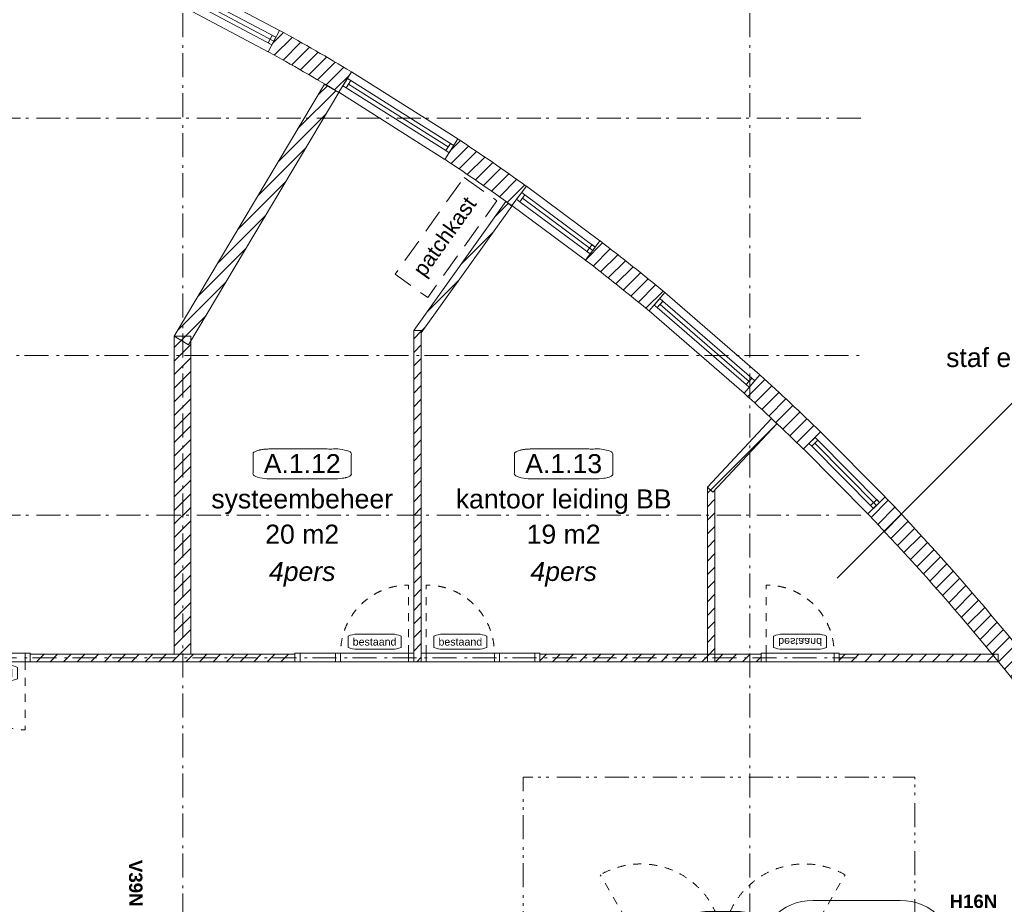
# Model space of a CAD drawing. Header units: millimetres. Extents: x -62314 to 79800, y -34032 to 28340.
# Tile 276 of 277: x 46325 to 59349, y 4876 to 16576. Entities that reach past the tile are written whole.
import ezdxf
from ezdxf.enums import TextEntityAlignment as Align

# ---------------------------------------------------------------- set-up
doc = ezdxf.new("R2010")
doc.units = ezdxf.units.MM
doc.header["$LTSCALE"] = 508
doc.header["$PDMODE"] = 1
doc.header["$PDSIZE"] = -2
for name, pattern in [('Dash Style-1', [0.41664, 0.20828, -0.20836]), ('Dash Style-12', [0.9374999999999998, 0.6249999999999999, -0.3124999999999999]), ('Dash Style-6', [1.0416400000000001, 0.625, -0.20828, 0.06943000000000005, -0.13893]), ('Dash Style-8', [1.25, 0.625, -0.20828, 0.06943000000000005, -0.13893, 0.06942999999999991, -0.13893])]:
    doc.linetypes.add(name, pattern=pattern)
for name, color, linetype, lineweight in [('(00) tekening-lijn draairichting', 7, 'Dash Style-1', 0), ('(00) tekening-merk kozijn', 40, 'Continuous', 0), ('(00) tekening-stramien-algemeen', 7, 'Dash Style-6', 0), ('(00) tekening-verwijzing', 33, 'Fence_Line', 0), ('(00) tekst-algemeen', 8, 'Continuous', 0), ('(00) tekst-ruimtenummer-algemeen', 8, 'Continuous', 0), ('(00) tekst-ruimtenummer-gradering', 8, 'Continuous', 0), ('(00) tekst-tekening verwijzing', 8, 'Continuous', 0), ('(02) sloop-demarcatielijn', 5, 'Dash Style-1', 0), ('(22) binnenwanden-X bestaand', 7, 'Continuous', 0), ('None', 7, 'Continuous', 0)]:
    doc.layers.add(name, color=color, linetype=linetype, lineweight=lineweight)
doc.styles.add('Arial', font='Arial')
doc.styles.add('Arial Bold (bold)', font='Arial Bold')
doc.styles.add('Arial Italic (italic)', font='Arial Italic')
doc.styles.add('Helvetica', font='Helvetica')
doc.linetypes.add('Fence_Line', pattern='A,0,[1,Fence_Line.shx,S=0.1968503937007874,R=0,X=0,Y=-0.4419417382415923],-5', length=5)
pattern_1 = [(45, (163395.9832225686, 42314.59898773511), (-89.80256121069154, 89.80256121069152), [])]
pattern_2 = [(45, (0, 0), (-89.80256121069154, 89.80256121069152), [])]

# ---------------------------------------------------------------- blocks, each defined once
blk = doc.blocks.new('trap tribune 01')
at = {"layer": 'None', "color": 17, "linetype": 'Dash Style-12', "lineweight": 0, "transparency": 33554687}
for p, q in [((4000.000000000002, 776.6607995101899), (4500.000000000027, 873.7433994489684)), ((4500.000000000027, 873.7433994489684), (4500.000000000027, -5766.719169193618)), ((4500.000000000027, -13659.92821694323), (4500.000000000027, -16074.88402987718))]:
    blk.add_line(p, q, dxfattribs=at)
at = {"layer": 'None', "color": 17, "lineweight": 0, "transparency": 33554687}
for p, q in [((0, 0), (4000.000000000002, 776.6607995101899)), ((3500, -5615.911190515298), (3500, 679.5781995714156)), ((4000.000000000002, -5691.315179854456), (4000.000000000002, 776.6607995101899)), ((3000, -5540.507201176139), (3000, 582.4955996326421)), ((2500, -5465.103211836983), (2500, 485.4129996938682)), ((1500, -5314.295233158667), (1500, 291.2477998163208)), ((2000, -5389.699222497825), (2000, 388.3303997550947)), ((1000, -5238.89124381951), (1000, 194.1651998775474)), ((0, 0), (0, -5088.083265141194)), ((500, -5163.487254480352), (500, 97.08259993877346)), ((0, -3588.083265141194), (4500.000000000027, -4266.71916919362)), ((250, -5125.785259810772), (250, -3625.785259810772)), ((750, -5201.18924914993), (750, -3701.18924914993)), ((1250, -5276.593238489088), (1250, -3776.593238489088)), ((1750, -5351.997227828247), (1750, -3851.997227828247)), ((2250, -5427.401217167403), (2250, -3927.401217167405)), ((2750, -5502.805206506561), (2750, -4002.805206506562)), ((3250, -5578.209195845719), (3250, -4078.20919584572)), ((3750, -5653.613185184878), (3750, -4153.61318518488)), ((4250.000000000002, -5729.017174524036), (4250.000000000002, -4229.017174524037)), ((0, -4338.083265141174), (4250.000000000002, -4979.017174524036)), ((0, -5088.083265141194), (4500.000000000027, -5766.719169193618)), ((0, -14338.56412099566), (4500.000000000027, -13659.92821694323)), ((3750, -16022.28982126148), (3750, -13773.03420095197)), ((4000.000000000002, -16039.82122413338), (4000.000000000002, -13735.33220628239)), ((4250.000000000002, -16057.35262700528), (4250.000000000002, -13697.63021161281)), ((2750, -15952.16420977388), (2750, -13923.84217963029)), ((3000, -15969.69561264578), (3000, -13886.14018496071)), ((3250, -15987.22701551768), (3250, -13848.43819029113)), ((3500, -16004.75841838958), (3500, -13810.73619562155)), ((2000, -15899.57000115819), (2000, -14036.94816363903)), ((2250, -15917.10140403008), (2250, -13999.24616896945)), ((2500, -15934.63280690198), (2500, -13961.54417429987)), ((1000, -15829.44438967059), (1000, -14187.75614231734)), ((1250, -15846.97579254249), (1250, -14150.05414764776)), ((1500, -15864.50719541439), (1500, -14112.35215297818)), ((1750, -15882.03859828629), (1750, -14074.65015830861)), ((250, -15776.85018105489), (250, -14300.86212632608)), ((500, -15794.38158392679), (500, -14263.1601316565)), ((750, -15811.91298679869), (750, -14225.45813698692)), ((0, -14338.56412099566), (0, -15759.31877818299)), ((0, -15073.94144958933), (4250.000000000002, -14902.49141930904)), ((0, -15759.31877818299), (-4.89676739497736, -15829.14729434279)), ((4495.10323260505, -16144.71254603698), (-4.89676739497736, -15829.14729434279)), ((4500.000000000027, -16074.88402987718), (0, -15759.31877818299)), ((4500.000000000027, -16074.88402987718), (4495.10323260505, -16144.71254603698))]:
    blk.add_line(p, q, dxfattribs=at)
at = {"layer": 'None', "color": 17, "lineweight": 0, "transparency": 33554687, "flags": 128}
for points in [[(3949.717436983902, -4845.3227637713), (4250.000000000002, -4979.017174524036), (3923.100466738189, -5013.375699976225)], [(3928.48270045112, -14834.1508075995), (4250.000000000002, -14902.49141930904), (3937.387544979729, -15004.06536323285)]]:
    blk.add_lwpolyline(points, close=True, dxfattribs=at)
at = {"layer": 'None', "color": 17, "lineweight": 0, "transparency": 33554687}
for centre, radius in [((0, -4338.083265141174), 75.03199223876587), ((0, -15073.94144958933), 75.02663531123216)]:
    blk.add_circle(centre, radius, dxfattribs=at)
at = {"layer": '(00) tekst-algemeen', "color": 17, "transparency": 33554687, "char_height": 100.6886574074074, "attachment_point": 8, "line_spacing_factor": 0.9624483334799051, "style": 'Arial'}
for s, insert in [('zittribune uit 1 stuk', (2000, -2022.656459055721)), ('op 380\\Paan 500', (750, -3149.950448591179)), ('op 190\\Paan 250', (750, -4368.042298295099)), ('op 190\\Paan 250', (1150, -14884.0789461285))]:
    blk.add_mtext(s, dxfattribs=dict(at, insert=insert))
blk = doc.blocks.new('Group-16-1')
at = {"layer": 'None', "color": 17, "transparency": 33554687, "rotation": 349.0118766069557}
blk.add_blockref('trap tribune 01', (-116324.6174172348, -38229.56461559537), dxfattribs=at)
blk = doc.blocks.new('Group-17-1')
at = {"layer": 'None', "color": 17, "transparency": 33554687}
blk.add_blockref('Group-16-1', (0, 0), dxfattribs=at)
blk = doc.blocks.new('(00)-1-ruimtenummer-200')
at = {"layer": '(00) tekst-ruimtenummer-algemeen', "color": 17, "lineweight": 0, "transparency": 33554687}
blk.add_open_spline([(433.3333333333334, 617.9722222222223), (491.3889916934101, 617.9722222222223), (591.9443416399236, 600.3272716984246), (650, 569.7653208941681), (650, 420.4166666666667), (650, 271.0680124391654), (591.9443416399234, 240.5060616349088), (491.3889916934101, 222.8611111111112), (-1.387778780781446e-13, 222.8611111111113), (-491.3889916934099, 222.8611111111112), (-591.9443416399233, 240.5060616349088), (-650, 271.0680124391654), (-650, 420.4166666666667), (-650.0000000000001, 569.765320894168), (-591.9443416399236, 600.3272716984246), (-491.3889916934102, 617.9722222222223), (-14.5139145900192, 617.9722222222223), (433.3333333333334, 617.9722222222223)], degree=2, knots=[0, 0, 0, 0.01329560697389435, 0.02659121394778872, 0.03988682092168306, 0.2516619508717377, 0.2649575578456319, 0.2782531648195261, 0.2915487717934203, 0.5033239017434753, 0.5166195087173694, 0.5299151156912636, 0.5432107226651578, 0.7549858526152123, 0.7682814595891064, 0.7815770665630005, 0.7948726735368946, 1, 1, 1], dxfattribs=at)
at = {"layer": 'None', "color": 7, "linetype": 'Continuous', "lineweight": 0}
blk.add_point((0, 0), dxfattribs=at)
at = {"layer": '(00) tekst-ruimtenummer-algemeen', "color": 17, "transparency": 33554687, "style": 'Arial'}
for tag, p in [('nummer', (0, 222.8611111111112)), ('naam', (0, -243.4166666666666)), ('oppervlak', (0, -709.6944444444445))]:
    blk.add_attdef(tag, text='', height=251.7216435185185, dxfattribs=at).set_placement(p, align=Align.BOTTOM_CENTER)
at = {"layer": '(00) tekst-ruimtenummer-gradering', "color": 17, "transparency": 33554687, "style": 'Arial Italic (italic)'}
blk.add_attdef('personen', text='', height=251.7216435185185, dxfattribs=at).set_placement((0, -875.472800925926), align=Align.TOP_CENTER)
at = {"layer": 'None', "color": 0, "flags": 1}
blk.add_attdef('klasse', (-1353.233506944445, -1667.782291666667), '', height=251.7216435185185, dxfattribs=at)
blk = doc.blocks.new('00-merk kozijn')
at = {"layer": '(00) tekening-merk kozijn', "color": 2, "lineweight": 0, "transparency": 33554687, "flags": 128}
blk.add_lwpolyline([(233.3333333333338, 50, 0.1053572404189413), (349.3970315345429, 74.73081764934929), (350.0000000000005, 75), (350.0000000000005, 225), (349.3970315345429, 225.2691823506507, 0.1053572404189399), (233.3333333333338, 250), (-233.3333333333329, 250, 0.1053572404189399), (-349.3970315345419, 225.2691823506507), (-349.9999999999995, 225), (-349.9999999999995, 75), (-349.3970315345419, 74.73081764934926, 0.1053572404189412), (-233.3333333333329, 50)], format="xyb", close=True, dxfattribs=at)
at = {"layer": 'None', "color": 7, "linetype": 'Continuous', "lineweight": 0, "transparency": 33554687}
blk.add_point((0, 0), dxfattribs=at)
at = {"layer": '(00) tekening-merk kozijn', "color": 2, "transparency": 33554687, "style": 'Arial'}
blk.add_attdef('MERK', text='', height=100.6886574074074, dxfattribs=at).set_placement((4.547473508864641e-13, 149.8852595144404), align=Align.MIDDLE_CENTER)
blk = doc.blocks.new('bi-BESTAAND-01')
at = {"layer": '(00) tekening-lijn draairichting', "color": 17, "lineweight": 0, "transparency": 33554687, "flags": 128}
blk.add_lwpolyline([(66.99999999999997, -114.0000000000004), (67, -1014.000000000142, 0.4142135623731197), (967.0000000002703, -114.0000000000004)], format="xyb", close=True, dxfattribs=at)
at = {"layer": 'None', "color": 17, "lineweight": 0, "transparency": 33554687, "flags": 128}
for points in [[(0, 0), (67, 0), (67, -114.0000000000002), (0, -114.0000000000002)], [(67, 0), (967, 0), (967, -114.0000000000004), (67, -114.0000000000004)], [(967, -1.70530256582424e-13), (1034, -1.70530256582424e-13), (1034, -114.0000000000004), (967, -114.0000000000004)]]:
    blk.add_lwpolyline(points, close=True, dxfattribs=at)
at = {"layer": '(00) tekening-merk kozijn', "color": 1, "transparency": 33554687}
ref = blk.add_blockref('00-merk kozijn', (517, -114.0000000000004), dxfattribs=dict(at, rotation=180))
ref.add_attrib('MERK', 'bestaand', dxfattribs={"color": 2, "transparency": 33554687, "height": 100.6886574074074, "style": 'Arial'}).set_placement((516.9999999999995, -263.8852595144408), align=Align.MIDDLE_CENTER)
blk = doc.blocks.new('Group-22-1')
at = {"layer": '(00) tekening-lijn draairichting', "color": 17, "lineweight": 0, "transparency": 33554687, "flags": 128}
blk.add_lwpolyline([(-111692.3067260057, -34116.22919082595), (-111692.3067260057, -33216.2291908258, -0.4142135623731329), (-110792.3067260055, -34116.22919082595)], format="xyb", close=True, dxfattribs=at)
at = {"layer": 'None', "color": 17, "lineweight": 0, "transparency": 33554687, "flags": 128}
for points in [[(-111759.3067260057, -34116.22919082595), (-111692.3067260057, -34116.22919082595), (-111692.3067260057, -34230.22919082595), (-111759.3067260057, -34230.22919082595)], [(-111692.3067260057, -34116.22919082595), (-110792.3067260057, -34116.22919082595), (-110792.3067260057, -34230.22919082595), (-111692.3067260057, -34230.22919082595)], [(-110792.3067260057, -34116.22919082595), (-110725.3067260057, -34116.22919082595), (-110725.3067260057, -34230.22919082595), (-110792.3067260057, -34230.22919082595)], [(-110725.3067260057, -34116.05798223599), (-110256.3067260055, -34116.05798223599), (-110256.3067260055, -34230.05798223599), (-110725.3067260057, -34230.05798223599)], [(-110256.3067260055, -34116.05798223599), (-110189.3067260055, -34116.05798223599), (-110189.3067260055, -34230.05798223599), (-110256.3067260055, -34230.05798223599)]]:
    blk.add_lwpolyline(points, close=True, dxfattribs=at)
at = {"layer": '(00) tekening-merk kozijn', "color": 1, "transparency": 33554687}
ref = blk.add_blockref('00-merk kozijn', (-111242.3067260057, -34116.22919082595), dxfattribs=dict(at, xscale=-1))
ref.add_attrib('MERK', 'bestaand', dxfattribs={"color": 2, "transparency": 33554687, "height": 100.6886574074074, "style": 'Arial'}).set_placement((-111242.3067260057, -33966.34393131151), align=Align.MIDDLE_CENTER)
blk = doc.blocks.new('Group-23-1')
at = {"layer": '(00) tekening-lijn draairichting', "color": 17, "lineweight": 0, "transparency": 33554687, "flags": 128}
blk.add_lwpolyline([(-111926.3063610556, -34116.2288945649), (-111926.3040821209, -33216.22889456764, 0.414213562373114), (-112826.306361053, -34116.22661563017)], format="xyb", close=True, dxfattribs=at)
at = {"layer": 'None', "color": 17, "lineweight": 0, "transparency": 33554687, "flags": 128}
for points in [[(-113362.3066492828, -34230.05404980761), (-113429.3066492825, -34230.05388015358), (-113429.3063606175, -34116.05388015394), (-113362.3063606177, -34116.05404980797)], [(-112893.306649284, -34230.05523738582), (-113362.3066492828, -34230.05404980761), (-113362.3063606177, -34116.05404980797), (-112893.306360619, -34116.05523738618)], [(-112826.3066497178, -34230.22661562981), (-112893.3066497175, -34230.22644597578), (-112893.3063610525, -34116.22644597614), (-112826.3063610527, -34116.22661563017)], [(-111926.3066497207, -34230.22889456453), (-112826.3066497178, -34230.22661562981), (-112826.3063610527, -34116.22661563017), (-111926.3063610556, -34116.2288945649)], [(-111859.3066497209, -34230.22906421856), (-111926.3066497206, -34230.22889456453), (-111926.3063610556, -34116.2288945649), (-111859.3063610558, -34116.22906421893)]]:
    blk.add_lwpolyline(points, close=True, dxfattribs=at)
at = {"layer": '(00) tekening-merk kozijn', "color": 1, "transparency": 33554687, "rotation": 359.9998549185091}
blk.add_blockref('00-merk kozijn', (-112376.3063610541, -34116.22775509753), dxfattribs=at).add_auto_attribs({'MERK': 'bestaand'})
blk = doc.blocks.new('Group-24-1')
at = {"layer": '(00) tekening-lijn draairichting', "color": 17, "lineweight": 0, "transparency": 33554687, "flags": 128}
blk.add_lwpolyline([(-116998.8482584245, -34230.224154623), (-116998.845661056, -35130.22415461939, -0.4142135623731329), (-117898.848258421, -34230.22675199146)], format="xyb", close=True, dxfattribs=at)
at = {"layer": 'None', "color": 17, "lineweight": 0, "transparency": 33554687, "flags": 128}
for points in [[(-118589.1752048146, -34189.89280123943), (-118882.8939725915, -33840.88770478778), (-118795.6719034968, -33767.48259145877), (-118501.9531357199, -34116.48768791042)], [(-118502.0271842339, -34116.39970133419), (-118501.9531357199, -34116.48768791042), (-118589.1752048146, -34189.89280123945), (-118589.1750879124, -34230.39995284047), (-118501.8482579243, -34230.39970081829), (-118501.8485869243, -34116.39970081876)], [(-118434.8482579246, -34230.39950745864), (-118501.8482579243, -34230.39970081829), (-118501.8485869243, -34116.39970081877), (-118434.8485869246, -34116.39950745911)], [(-117965.8482579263, -34230.39815394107), (-118434.8482579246, -34230.39950745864), (-118434.8485869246, -34116.39950745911), (-117965.8485869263, -34116.39815394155)], [(-117898.8482584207, -34230.22675199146), (-117965.8482584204, -34230.22694535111), (-117965.8485874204, -34116.22694535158), (-117898.8485874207, -34116.22675199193)], [(-116998.8482584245, -34230.224154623), (-117898.8482584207, -34230.22675199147), (-117898.8485874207, -34116.22675199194), (-116998.8485874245, -34116.22415462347)], [(-116931.8482584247, -34230.22396126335), (-116998.8482584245, -34230.224154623), (-116998.8485874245, -34116.22415462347), (-116931.8485874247, -34116.22396126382)]]:
    blk.add_lwpolyline(points, close=True, dxfattribs=at)
at = {"layer": '(00) tekening-merk kozijn', "color": 1, "transparency": 33554687}
ref = blk.add_blockref('00-merk kozijn', (-117448.8482584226, -34230.22545330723), dxfattribs=dict(at, xscale=-1, rotation=180.0001653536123))
ref.add_attrib('MERK', 'bestaand', dxfattribs={"color": 2, "transparency": 33554687, "height": 100.6886574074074, "rotation": 0.0001653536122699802, "style": 'Arial'}).set_placement((-117448.847825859, -34380.11071282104), align=Align.MIDDLE_CENTER)
blk = doc.blocks.new('Group-28-1')
at = {"layer": 'None', "color": 17, "transparency": 33554687}
for name in ['Group-23-1', 'Group-22-1', 'Group-24-1']:
    blk.add_blockref(name, (0, 0), dxfattribs=at)
at = {"layer": 'None', "color": 17, "transparency": 33554687, "xscale": -1, "rotation": 180}
blk.add_blockref('bi-BESTAAND-01', (-107264.9631694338, -34230.22938229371), dxfattribs=at)
blk = doc.blocks.new('kozijn bestaand plt')
at = {"layer": 'None', "color": 17, "lineweight": 0, "transparency": 33554687, "flags": 128}
for points in [[(-3.975380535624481, 319.9999999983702), (1658.181945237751, 319.9999999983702), (1658.181945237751, 1.003791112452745e-06), (-3.975380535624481, 1.003791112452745e-06)], [(49.02461946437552, 217.0000005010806), (49.02461946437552, 103.0000005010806), (-3.975380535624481, 103.0000005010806), (-3.975380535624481, 217.0000005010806)], [(49.02461946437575, 217.0000004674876), (1605.181945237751, 217.0000004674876), (1605.181945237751, 103.0000005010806), (49.02461946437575, 103.0000005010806)], [(49.02461946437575, 217.0000005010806), (1605.181945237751, 217.0000005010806), (1605.181945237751, 160.0000004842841), (49.02461946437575, 160.0000004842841)], [(1658.181945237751, 217.0000005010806), (1658.181945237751, 103.0000005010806), (1605.181945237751, 103.0000005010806), (1605.181945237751, 217.0000005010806)]]:
    blk.add_lwpolyline(points, close=True, dxfattribs=at)
blk = doc.blocks.new('kozijn bestaand plt-2')
at = {"layer": 'None', "color": 17, "lineweight": 0, "transparency": 33554687, "flags": 128}
for points in [[(-3.975380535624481, 319.9999999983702), (1207.895532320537, 319.9999999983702), (1207.895532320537, 1.003791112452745e-06), (-3.975380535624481, 1.003791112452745e-06)], [(49.02461946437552, 217.0000005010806), (49.02461946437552, 103.0000005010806), (-3.975380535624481, 103.0000005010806), (-3.975380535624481, 217.0000005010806)], [(49.02461946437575, 217.0000004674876), (1207.895532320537, 217.0000004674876), (1207.895532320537, 103.0000005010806), (49.02461946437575, 103.0000005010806)], [(49.02461946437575, 217.0000005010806), (1207.895532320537, 217.0000005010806), (1207.895532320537, 160.0000004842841), (49.02461946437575, 160.0000004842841)], [(1207.895532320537, 217.0000004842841), (1207.895532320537, 103.0000004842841), (1154.895532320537, 103.0000004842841), (1154.895532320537, 217.0000004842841)]]:
    blk.add_lwpolyline(points, close=True, dxfattribs=at)
blk = doc.blocks.new('Group-49-1')
at = {"layer": '(22) binnenwanden-X bestaand', "linetype": 'Continuous', "lineweight": 0, "transparency": 33554687}
h = blk.add_hatch(dxfattribs=at)
h.set_pattern_fill('Brick', style=0, pattern_type=2)
h.set_pattern_definition(pattern_2)
edge = h.paths.add_edge_path()
edge.add_line((-113787.3095724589, -26160.90105533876), (-113787.3095723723, -26160.9010553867))
edge.add_arc((-129910.726647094, -55291.0402998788), 33294.58800719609, 59.168781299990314, 61.03564518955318, ccw=False)
edge.add_line((-112846.8903939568, -26701.61772972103), (-112682.8869349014, -26426.83988232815))
edge.add_arc((-129910.7266471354, -55291.04029995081), 33614.58800727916, 59.16878129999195, 61.03564518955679)
edge.add_line((-113632.3446434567, -25880.92628722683), (-113632.3446435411, -25880.92628718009))
edge.add_line((-113632.3446435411, -25880.92628718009), (-113787.3095724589, -26160.90105533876))
h = blk.add_hatch(dxfattribs=at)
h.set_pattern_fill('Brick', style=0, pattern_type=2)
h.set_pattern_definition(pattern_2)
edge = h.paths.add_edge_path()
edge.add_arc((-129910.7266456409, -55291.04029777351), 33294.58800463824, 54.45810472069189, 56.324968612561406, ccw=False)
edge.add_line((-110556.646221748, -28199.54419024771), (-110370.6308328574, -27939.16317117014))
edge.add_arc((-129910.7266456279, -55291.0402977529), 33614.58800461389, 54.45810472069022, 56.32496861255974)
edge.add_line((-111272.0486408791, -27317.12014066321), (-111449.4828239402, -27583.42280809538))
h = blk.add_hatch(dxfattribs=at)
h.set_pattern_fill('Brick', style=0, pattern_type=2)
h.set_pattern_definition(pattern_2)
edge = h.paths.add_edge_path()
edge.add_arc((-129910.7266432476, -55291.0402950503), 33294.58800102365, 50.518735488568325, 52.38559937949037, ccw=False)
edge.add_line((-108741.1663227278, -29593.19396517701), (-108537.7020449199, -29346.20755329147))
edge.add_arc((-129910.7266432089, -55291.04029500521), 33614.5880009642, 50.51873548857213, 52.38559937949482)
edge.add_line((-109394.2552225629, -28663.70608896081), (-109589.565391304, -28917.18969392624))
h = blk.add_hatch(dxfattribs=at)
h.set_pattern_fill('Brick', style=0, pattern_type=2)
h.set_pattern_definition(pattern_2)
edge = h.paths.add_edge_path()
edge.add_line((-107492.2762578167, -30675.13745817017), (-107492.2762578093, -30675.13745817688))
edge.add_arc((-129910.7266471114, -55291.04029989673), 33294.58800722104, 45.80805890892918, 47.674922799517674, ccw=False)
edge.add_line((-106702.259320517, -31418.53236878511), (-106702.2593205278, -31418.53236877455))
edge.add_line((-106702.2593205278, -31418.53236877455), (-106479.198757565, -31189.08959758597))
edge.add_line((-106479.198757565, -31189.08959758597), (-106479.1987575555, -31189.08959759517))
edge.add_arc((-129910.7266469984, -55291.04029977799), 33614.58800705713, 45.80805890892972, 47.6749227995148)
edge.add_line((-107276.808683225, -30438.54979091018), (-107276.8086832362, -30438.54979089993))
edge.add_line((-107276.8086832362, -30438.54979089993), (-107492.2762578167, -30675.13745817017))
h = blk.add_hatch(dxfattribs=at)
h.set_pattern_fill('Brick', style=0, pattern_type=2)
h.set_pattern_definition(pattern_2)
edge = h.paths.add_edge_path()
edge.add_line((-102928.0971057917, -35785.46946471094), (-102927.7419915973, -35785.64770319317))
edge.add_line((-102927.7419915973, -35785.64770319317), (-103566.2307506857, -35785.64770319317))
edge.add_line((-103566.2307506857, -35785.64770319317), (-103567.516465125, -36089.56971166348))
edge.add_line((-103567.516465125, -36089.56971166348), (-102322.2216917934, -36089.56971166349))
edge.add_line((-102322.2216917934, -36089.56971166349), (-102320.9745354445, -36090.19568285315))
edge.add_line((-102320.9745354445, -36090.19568285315), (-102320.0750755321, -36089.56971166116))
edge.add_line((-102320.0750755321, -36089.56971166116), (-102320.0750755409, -36089.56971164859))
edge.add_arc((-129910.7266470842, -55291.04029986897), 33614.5880071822, 34.83564636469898, 43.73555356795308)
edge.add_line((-105622.8995183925, -32052.23696881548), (-105854.1117729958, -32273.46285636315))
edge.add_arc((-129910.7266469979, -55291.04029979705), 33294.58800707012, 35.86292639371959, 43.735553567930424, ccw=False)
at = {"layer": '(22) binnenwanden-X bestaand', "color": 1, "lineweight": 0, "transparency": 33554687, "flags": 128}
for points in [[(-112682.8869349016, -26426.83988232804, 0.008145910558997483), (-113632.3446434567, -25880.92628722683), (-113632.3446435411, -25880.92628718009)], [(-113787.3095724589, -26160.90105533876), (-113787.3095723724, -26160.90105538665, -0.008145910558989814), (-112846.8903939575, -26701.61772972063)], [(-110370.6308328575, -27939.16317117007, 0.008145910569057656), (-111272.0486408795, -27317.120140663)], [(-111449.4828239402, -27583.42280809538, -0.008145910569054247), (-110556.646221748, -28199.54419024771)], [(-108537.7020449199, -29346.20755329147, 0.008145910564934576), (-109394.2552225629, -28663.70608896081)], [(-109589.565391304, -28917.18969392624, -0.008145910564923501), (-108741.1663227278, -29593.19396517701)], [(-106479.198757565, -31189.08959758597), (-106479.1987575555, -31189.08959759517, 0.008145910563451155), (-107276.808683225, -30438.54979091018), (-107276.8086832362, -30438.54979089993)], [(-107492.2762578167, -30675.13745817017), (-107492.2762578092, -30675.13745817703, -0.008145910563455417), (-106702.259320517, -31418.53236878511), (-106702.2593205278, -31418.53236877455)], [(-102320.0750755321, -36089.56971166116), (-102320.0750755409, -36089.56971164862, 0.03885270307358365), (-105622.8995183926, -32052.23696881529)], [(-105854.1117729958, -32273.46285636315, -0.03436433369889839), (-102928.0971057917, -35785.46946471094)]]:
    blk.add_lwpolyline(points, format="xyb", dxfattribs=at)
at = {"layer": 'None', "color": 17, "transparency": 33554687}
for name, p, rotation in [('kozijn bestaand plt-2', (-114851.1944076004, -25596.97143023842), 332.0700000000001), ('kozijn bestaand plt', (-112847.7286902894, -26701.25859681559), 327.75), ('kozijn bestaand plt-2', (-110556.5346203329, -28199.66794729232), 323.42), ('kozijn bestaand plt', (-108741.9413097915, -29592.71350611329), 319.1), ('kozijn bestaand plt-2', (-106702.1677630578, -31418.67202338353), 314.77)]:
    blk.add_blockref(name, p, dxfattribs=dict(at, rotation=rotation))
blk = doc.blocks.new('Group-161-1')
at = {"layer": '(00) tekening-verwijzing', "color": 7, "linetype": 'Continuous', "lineweight": 0, "flags": 128}
blk.add_lwpolyline([(-105424.8756248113, -37386.71294191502, -0.9999999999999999), (-105424.8756248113, -38886.71294191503), (-106575.9824930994, -38886.71294191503, -0.9999999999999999), (-106575.9824930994, -37386.71294191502)], format="xyb", close=True, dxfattribs=at)
at = {"layer": '(00) tekst-tekening verwijzing', "color": 17, "insert": (-104770.42980135, -37489.37754743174), "char_height": 176.205150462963, "attachment_point": 7, "line_spacing_factor": 0.9624483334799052, "style": 'Arial Bold (bold)'}
blk.add_mtext('H16N', dxfattribs=at)
at = {"layer": 'None', "color": 0, "flags": 1}
blk.add_attdef('det._verw.', (-107325.9824930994, -38886.71294191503), '', height=0.18, dxfattribs=at)
blk = doc.blocks.new('Group-162-1')
at = {"layer": 'None', "color": 17, "transparency": 33554687}
blk.add_blockref('Group-161-1', (0, 0), dxfattribs=at)
at = {"layer": '(00) tekst-tekening verwijzing', "color": 17, "insert": (-115540.1660420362, -36852.05920830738), "char_height": 176.205150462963, "attachment_point": 4, "rotation": 270.6045509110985, "line_spacing_factor": 0.9624483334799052, "style": 'Arial Bold (bold)'}
blk.add_mtext('V39N', dxfattribs=at)
blk = doc.blocks.new('Group-166-1')
at = {"layer": '(00) tekening-lijn draairichting', "color": 17, "lineweight": 0, "transparency": 33554687}
blk.add_line((3544.999999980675, 36.99999999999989), (4084.999999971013, -898.3074360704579), dxfattribs=at)
blk.add_arc((3544.999999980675, 36.99999999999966), 1079.999999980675, 180, 299.9999999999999, dxfattribs=at)
blk = doc.blocks.new('Group-167-1')
at = {"layer": '(00) tekening-lijn draairichting', "color": 17, "lineweight": 0, "transparency": 33554687}
blk.add_line((3544.999999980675, 77), (4084.999999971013, 1012.307436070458), dxfattribs=at)
blk.add_arc((3544.999999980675, 77.00000000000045), 1079.999999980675, 60.00000000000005, 180, dxfattribs=at)
blk = doc.blocks.new('Group-168-1')
at = {"layer": '(00) tekening-lijn draairichting', "color": 17, "lineweight": 0, "transparency": 33554687}
blk.add_line((1385.000000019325, 36.99999999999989), (845.0000000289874, -898.3074360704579), dxfattribs=at)
blk.add_arc((1385.000000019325, 36.99999999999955), 1079.999999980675, 240, 0, dxfattribs=at)
blk = doc.blocks.new('Group-169-1')
at = {"layer": '(00) tekening-lijn draairichting', "color": 17, "lineweight": 0, "transparency": 33554687}
blk.add_line((1385.000000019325, 77), (845.0000000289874, 1012.307436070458), dxfattribs=at)
blk.add_arc((1385.000000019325, 77.00000000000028), 1079.999999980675, 0, 120, dxfattribs=at)
blk = doc.blocks.new('bi-d-10 plt')
at = {"layer": 'None', "color": 17, "lineweight": 0, "transparency": 33554687}
for p, q in [((65.52934061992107, 99), (65.52934061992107, 114)), ((1310.000000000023, 99), (1310.000000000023, 114)), ((1517.5, 57), (2332.5, 57)), ((2597.5, 57), (3412.5, 57)), ((3620.000000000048, 99), (3620.000000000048, 114)), ((4860, 99), (4860, 114))]:
    blk.add_line(p, q, dxfattribs=at)
at = {"layer": 'None', "color": 17, "lineweight": 0, "transparency": 33554687, "flags": 128}
for points in [[(0, 114), (4930, 114), (4930, 0), (0, 0)], [(0, 114), (90, 114), (90, 0), (0, 0)], [(65.52934061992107, 99), (1310.000000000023, 99), (1310.000000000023, 79), (65.52934061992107, 79)], [(1295, 113.9999999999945), (1385, 113.9999999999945), (1385, -5.456968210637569e-12), (1295, -5.456968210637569e-12)], [(1385, 77), (2465, 77), (2465, 37), (1385, 37)], [(1517.5, 77), (2332.5, 77), (2332.5, 37), (1517.5, 37)], [(2465, 77), (3545, 77), (3545, 37), (2465, 37)], [(2597.5, 77), (3412.5, 77), (3412.5, 37), (2597.5, 37)], [(3545, 114), (3635, 114), (3635, 0), (3545, 0)], [(3620.000000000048, 99), (4860, 99), (4860, 79), (3620.000000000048, 79)], [(4840, 114), (4930, 114), (4930, 0), (4840, 0)]]:
    blk.add_lwpolyline(points, close=True, dxfattribs=at)
at = {"layer": '(00) tekst-algemeen', "color": 17, "transparency": 33554687}
blk.add_blockref('00-merk kozijn', (2465, 276.060637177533), dxfattribs=at).add_auto_attribs({'MERK': 'bi-d-10'})
at = {"layer": 'None', "color": 17, "transparency": 33554687}
for name in ['Group-169-1', 'Group-167-1', 'Group-168-1', 'Group-166-1']:
    blk.add_blockref(name, (0, 0), dxfattribs=at)

msp = doc.modelspace()

# ---------------------------------------------------------------- hatches: boundary and pattern name
at = {"layer": '(22) binnenwanden-X bestaand', "linetype": 'Continuous', "lineweight": 0, "transparency": 33554687}
h = msp.add_hatch(dxfattribs=at)
h.set_pattern_fill('Brick', style=0, pattern_type=2)
h.set_pattern_definition(pattern_1)
h.paths.add_polyline_path([(50357.95462701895, 15724.96913133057), (50546.89957057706, 15612.27570515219), (48557.94569538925, 12277.54012712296), (48369.00075183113, 12390.23355330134)])
h = msp.add_hatch(dxfattribs=at)
h.set_pattern_fill('Brick', style=0, pattern_type=2)
h.set_pattern_definition(pattern_1)
h.paths.add_polyline_path([(51536.67649656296, 12465.97214273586), (51636.67649656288, 12465.97214273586), (51636.6764965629, 12433.92157892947), (52834.86160209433, 14111.11968969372), (52753.49253363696, 14169.24949871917)])
h = msp.add_hatch(dxfattribs=at)
h.set_pattern_fill('Brick', style=0, pattern_type=2)
h.set_pattern_definition(pattern_1)
h.paths.add_polyline_path([(48369.00075183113, 12390.23355330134), (48589.00075183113, 12390.23355330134), (48589.00075183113, 8184.369772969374), (48369.00075183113, 8184.369772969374)])
h = msp.add_hatch(dxfattribs=at)
h.set_pattern_fill('Brick', style=0, pattern_type=2)
h.set_pattern_definition(pattern_1)
h.paths.add_polyline_path([(51536.67649656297, 12465.97214273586), (51636.6764965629, 12465.97214273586), (51636.6764965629, 8084.36960544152), (51536.67649656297, 8084.36960544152)])
h = msp.add_hatch(dxfattribs=at)
h.set_pattern_fill('Brick', style=0, pattern_type=2)
h.set_pattern_definition(pattern_1)
h.paths.add_polyline_path([(56268.9063260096, 11299.57572258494), (56341.91890175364, 11231.24444290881), (55495.05580903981, 10326.36374998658), (55422.04323329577, 10394.6950296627)])
h = msp.add_hatch(dxfattribs=at)
h.set_pattern_fill('Brick', style=0, pattern_type=2)
h.set_pattern_definition(pattern_1)
h.paths.add_polyline_path([(55522.04323329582, 10355.2000511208), (55495.05580903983, 10326.36374998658), (55422.0432332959, 10394.6950296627), (55422.0432332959, 8084.36960544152), (55522.04323329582, 8084.36960544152)])
h = msp.add_hatch(dxfattribs=at)
h.set_pattern_fill('Brick', style=0, pattern_type=2)
h.set_pattern_definition(pattern_1)
h.paths.add_polyline_path([(49966.67649656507, 8084.369605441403), (49966.67649656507, 8184.36960544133), (46464.13468821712, 8184.36960544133), (46464.13468821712, 8084.369605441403)])
h = msp.add_hatch(dxfattribs=at)
h.set_pattern_fill('Brick', style=0, pattern_type=2)
h.set_pattern_definition(pattern_1)
h.paths.add_polyline_path([(56131.02005313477, 8084.369605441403), (56131.02005313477, 8184.36960544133), (53206.67649656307, 8184.36960544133), (53206.67649656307, 8084.369605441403)])
h = msp.add_hatch(dxfattribs=at)
h.set_pattern_fill('Brick', style=0, pattern_type=2)
h.set_pattern_definition(pattern_1)
h.paths.add_polyline_path([(57165.02005313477, 8184.36960544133), (57165.02005313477, 8084.369605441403), (59266.74260917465, 8084.369605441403), (59266.74260917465, 8184.36960544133)])

# ---------------------------------------------------------------- linework, layer by layer
at = {"layer": '(00) tekening-stramien-algemeen', "color": 2, "lineweight": 0, "transparency": 33554687}
for p, q in [((48483.04150567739, 23010.28540071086), (48483.04150567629, 638.1899132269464)), ((55983.04150567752, 23010.28540071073), (55983.04150567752, 638.1899132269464)), ((57450, 15274.85061483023), (-21063.26883802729, 15274.85061483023)), ((17812.96173119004, 12135.20762043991), (57450, 12135.20762043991)), ((57450, 10024.85061483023), (-21063.26883802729, 10024.85061483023)), ((17919.12926301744, 8135.447248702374), (57450, 8135.447248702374))]:
    msp.add_line(p, q, dxfattribs=at)
at = {"layer": '(02) sloop-demarcatielijn', "color": 6, "linetype": 'Dash Style-8', "lineweight": 0, "transparency": 33554687, "flags": 128}
msp.add_lwpolyline([(65727.8509433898, 3933.447569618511), (58164.6847165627, 3933.447569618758), (58164.6847165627, 6559.447569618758), (52984.68471656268, 6559.447569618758), (52984.68471656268, 3933.447569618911), (50145.29771627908, 3933.447569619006), (48241.29886026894, -1429.590079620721)], dxfattribs=at)
at = {"layer": '(22) binnenwanden-X bestaand', "color": 1, "lineweight": 0, "transparency": 33554687, "flags": 128}
for points in [[(50357.95462701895, 15724.96913133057), (50546.89957057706, 15612.27570515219), (48557.94569538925, 12277.54012712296), (48369.00075183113, 12390.23355330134)], [(51536.67649656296, 12465.97214273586), (51636.67649656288, 12465.97214273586), (51636.6764965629, 12433.92157892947), (52834.86160209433, 14111.11968969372), (52753.49253363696, 14169.24949871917)], [(48369.00075183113, 12390.23355330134), (48589.00075183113, 12390.23355330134), (48589.00075183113, 8184.369772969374), (48369.00075183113, 8184.369772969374)], [(51536.67649656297, 12465.97214273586), (51636.6764965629, 12465.97214273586), (51636.6764965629, 8084.36960544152), (51536.67649656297, 8084.36960544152)], [(56268.9063260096, 11299.57572258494), (56341.91890175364, 11231.24444290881), (55495.05580903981, 10326.36374998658), (55422.04323329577, 10394.6950296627)], [(55522.04323329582, 10355.2000511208), (55495.05580903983, 10326.36374998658), (55422.0432332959, 10394.6950296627), (55422.0432332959, 8084.36960544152), (55522.04323329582, 8084.36960544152)], [(49966.67649656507, 8084.369605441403), (49966.67649656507, 8184.36960544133), (46464.13468821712, 8184.36960544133), (46464.13468821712, 8084.369605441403)], [(56131.02005313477, 8084.369605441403), (56131.02005313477, 8184.36960544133), (53206.67649656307, 8184.36960544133), (53206.67649656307, 8084.369605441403)], [(57165.02005313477, 8184.36960544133), (57165.02005313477, 8084.369605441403), (59266.74260917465, 8084.369605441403), (59266.74260917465, 8184.36960544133)]]:
    msp.add_lwpolyline(points, close=True, dxfattribs=at)
at = {"layer": 'None', "color": 17, "lineweight": 0, "transparency": 33554687}
msp.add_line((57140, 9190), (59452.06162550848, 11502.06162548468), dxfattribs=at)
at = {"layer": 'None', "color": 17, "linetype": 'Dash Style-12', "lineweight": 0, "transparency": 33554687, "flags": 128}
msp.add_lwpolyline([(52204.55946125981, 14490.18399955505), (52637.2016230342, 14181.10578694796), (51722.64216177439, 12900.92178739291), (51290, 13210)], close=True, dxfattribs=at)

# ---------------------------------------------------------------- block references
at = {"layer": 'None', "color": 17, "transparency": 33554687}
for name, p in [('Group-162-1', (163395.9832225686, 42314.59898773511)), ('Group-49-1', (163395.9832225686, 42314.59898773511)), ('Group-28-1', (163395.9832225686, 42314.59898773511)), ('bi-d-10 plt', (53158.59647369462, 4252.851178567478)), ('Group-17-1', (163395.9832225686, 42314.59898773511))]:
    msp.add_blockref(name, p, dxfattribs=at)
ref = msp.add_blockref('(00)-1-ruimtenummer-200', (60320, 12150), dxfattribs=dict(at, xscale=-1))
ref.add_attrib('nummer', 'A.1.14', dxfattribs={"layer": '(00) tekst-ruimtenummer-algemeen', "color": 17, "transparency": 33554687, "height": 251.7216435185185, "style": 'Arial'}).set_placement((60320, 12372.86111111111), align=Align.BOTTOM_CENTER)
ref.add_attrib('naam', 'staf en personeelehbo', dxfattribs={"layer": '(00) tekst-ruimtenummer-algemeen', "color": 17, "transparency": 33554687, "height": 251.7216435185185, "style": 'Arial'}).set_placement((60320, 11906.58333333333), align=Align.BOTTOM_CENTER)
ref.add_attrib('oppervlak', '6 m2', dxfattribs={"layer": '(00) tekst-ruimtenummer-algemeen', "color": 17, "transparency": 33554687, "height": 251.7216435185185, "style": 'Arial'}).set_placement((60320, 11440.30555555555), align=Align.BOTTOM_CENTER)
ref.add_attrib('personen', '3pers', dxfattribs={"layer": '(00) tekst-ruimtenummer-gradering', "color": 17, "transparency": 33554687, "height": 251.7216435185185, "style": 'Arial Italic (italic)'}).set_placement((60320, 11274.52719907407), align=Align.TOP_CENTER)
ref = msp.add_blockref('(00)-1-ruimtenummer-200', (50061.79695477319, 10280), dxfattribs=dict(at, xscale=-1))
ref.add_attrib('nummer', 'A.1.12', dxfattribs={"layer": '(00) tekst-ruimtenummer-algemeen', "color": 17, "transparency": 33554687, "height": 251.7216435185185, "style": 'Arial'}).set_placement((50061.79695477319, 10502.86111111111), align=Align.BOTTOM_CENTER)
ref.add_attrib('naam', 'systeembeheer', dxfattribs={"layer": '(00) tekst-ruimtenummer-algemeen', "color": 17, "transparency": 33554687, "height": 251.7216435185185, "style": 'Arial'}).set_placement((50061.79695477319, 10036.58333333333), align=Align.BOTTOM_CENTER)
ref.add_attrib('oppervlak', '20 m2', dxfattribs={"layer": '(00) tekst-ruimtenummer-algemeen', "color": 17, "transparency": 33554687, "height": 251.7216435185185, "style": 'Arial'}).set_placement((50061.79695477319, 9570.305555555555), align=Align.BOTTOM_CENTER)
ref.add_attrib('personen', '4pers', dxfattribs={"layer": '(00) tekst-ruimtenummer-gradering', "color": 17, "transparency": 33554687, "height": 251.7216435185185, "style": 'Arial Italic (italic)'}).set_placement((50061.79695477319, 9404.527199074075), align=Align.TOP_CENTER)
ref = msp.add_blockref('(00)-1-ruimtenummer-200', (53520, 10280), dxfattribs=dict(at, xscale=-1))
ref.add_attrib('nummer', 'A.1.13', dxfattribs={"layer": '(00) tekst-ruimtenummer-algemeen', "color": 17, "transparency": 33554687, "height": 251.7216435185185, "style": 'Arial'}).set_placement((53520, 10502.86111111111), align=Align.BOTTOM_CENTER)
ref.add_attrib('naam', 'kantoor leiding BB', dxfattribs={"layer": '(00) tekst-ruimtenummer-algemeen', "color": 17, "transparency": 33554687, "height": 251.7216435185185, "style": 'Arial'}).set_placement((53520, 10036.58333333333), align=Align.BOTTOM_CENTER)
ref.add_attrib('oppervlak', '19 m2', dxfattribs={"layer": '(00) tekst-ruimtenummer-algemeen', "color": 17, "transparency": 33554687, "height": 251.7216435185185, "style": 'Arial'}).set_placement((53520, 9570.305555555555), align=Align.BOTTOM_CENTER)
ref.add_attrib('personen', '4pers', dxfattribs={"layer": '(00) tekst-ruimtenummer-gradering', "color": 17, "transparency": 33554687, "height": 251.7216435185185, "style": 'Arial Italic (italic)'}).set_placement((53520, 9404.527199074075), align=Align.TOP_CENTER)

# ---------------------------------------------------------------- texts
at = {"layer": '(00) tekst-algemeen', "color": 17, "transparency": 33554687, "insert": (51862.59439200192, 13767.71156492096), "char_height": 201.7447916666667, "attachment_point": 2, "rotation": 54.45810472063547, "line_spacing_factor": 0.8342879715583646, "style": 'Helvetica'}
msp.add_mtext('patchkast', dxfattribs=at)

doc.saveas('drawing.dxf')
